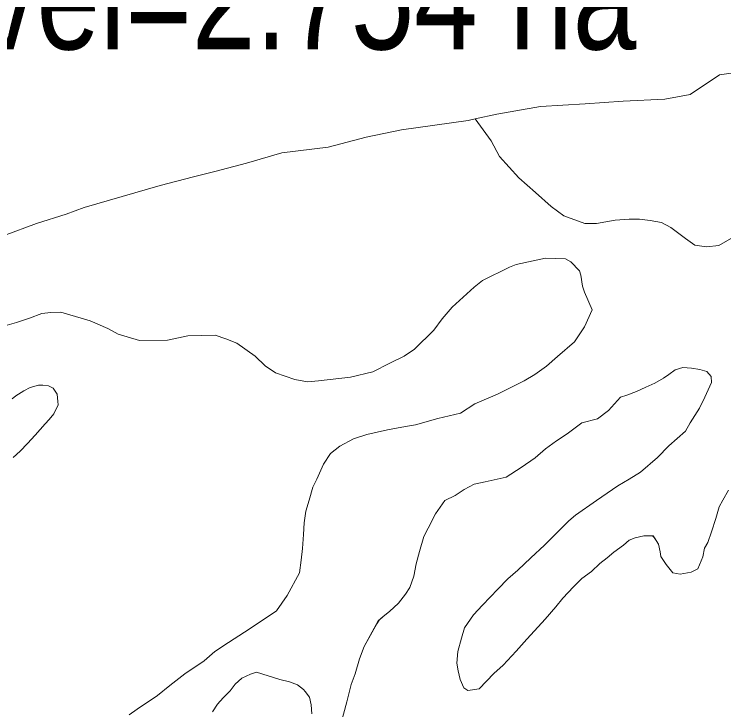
# Model space of a CAD drawing. Extents: x 553962 to 842807, y 8883888 to 9032388.
# Drawn here: x 681754 to 685079, y 8958422 to 8961682 of the extents above; entities that cross this region are included whole.
import ezdxf

# ---------------------------------------------------------------- set-up
doc = ezdxf.new("R2010")
doc.units = 0
doc.header["$LTSCALE"] = 160
for name, color, linetype, lineweight in [('2', 7, 'Continuous', 13), ('27', 7, 'Continuous', 90), ('4', 7, 'Continuous', 13)]:
    doc.layers.add(name, color=color, linetype=linetype, lineweight=lineweight)

msp = doc.modelspace()

# ---------------------------------------------------------------- linework, layer by layer
at = {"layer": '27'}
for points in [[(637260.6, 8972975.8), (641524.5, 8971056.2), (652526.1, 8965412.7), (653164.3, 8965062.8), (670790.5, 8953770.1), (686194, 8943929.9), (696283.3, 8937647.1)], [(694874, 8947402.7), (694491.4, 8947729), (693981.6, 8948105.1), (692654.2, 8949437.3), (691811.8, 8950292), (691552.9, 8951277.6), (691093.4, 8951755.3), (689976, 8951721.8), (689441.2, 8951996.3), (689158.9, 8952576.6), (688699.5, 8953029), (687605.5, 8953400.8), (685873.4, 8954400.8), (684752.3, 8955101.5), (681638, 8958243.7), (680641.1, 8959527.7), (679425.4, 8960995.9)]]:
    msp.add_spline(points, degree=3, dxfattribs=at)
at = {"layer": '4'}
for points in [[(685210.8, 8961419.2), (685058.3, 8961397.7), (684920.3, 8961305.2), (684802.8, 8961283.2), (684607.3, 8961274.7), (684428.8, 8961261.7), (684220.3, 8961248.7), (684015.8, 8961213.7), (683913.2, 8961190.4), (683988.3, 8961088.7), (684028.3, 8961014.1), (684117.9, 8960914.7), (684195.9, 8960845.6), (684270, 8960780.2), (684328.8, 8960736.3), (684426.8, 8960700.4), (684482.6, 8960700.9), (684570, 8960716.8), (684634.6, 8960721.2), (684684.1, 8960721.6), (684733.7, 8960714.4), (684787, 8960704.8), (684830.3, 8960682.3), (684899.3, 8960630.9), (684942.7, 8960599.5), (684997.3, 8960591.1), (685055.6, 8960598), (685136.4, 8960644.3)], [(685136.4, 8960644.3), (685055.6, 8960598), (684997.3, 8960591.1), (684942.7, 8960599.5), (684899.3, 8960630.9), (684830.3, 8960682.3), (684787, 8960704.8), (684733.7, 8960714.4), (684684.1, 8960721.6), (684634.6, 8960721.2), (684570, 8960716.8), (684482.6, 8960700.9), (684426.8, 8960700.4), (684328.8, 8960736.3), (684270, 8960780.2), (684195.9, 8960845.6), (684117.9, 8960914.7), (684028.3, 8961014.1), (683988.3, 8961088.7), (683913.2, 8961190.4), (683881.3, 8961183.2), (683724.8, 8961161.7), (683568.3, 8961140.2), (683403.3, 8961105.2), (683224.8, 8961057.7), (683007.3, 8961031.2), (682842.3, 8960983.7), (682694.3, 8960944.7), (682594.3, 8960918.7), (682437.8, 8960879.2), (682259.8, 8960827.2), (682081.3, 8960775.2), (681997.3, 8960744.7), (681858.3, 8960701.2), (681706.3, 8960644.7)], [(681686.9, 8960215.2), (681764.1, 8960236.1), (681826.1, 8960256.9), (681883, 8960279), (681926, 8960284.4), (681971.7, 8960284.8), (682110.3, 8960244.2), (682193.1, 8960208.1), (682241.5, 8960181.8), (682340.8, 8960152.2), (682471.4, 8960154.6), (682567.6, 8960174.5), (682695.8, 8960176.8), (682745.4, 8960160.8), (682796.3, 8960139.7), (682883.1, 8960079.5), (682929.1, 8960034.2), (682977.6, 8960000.4), (683069.2, 8959969.5), (683127.7, 8959958.5), (683179.7, 8959964.1), (683329.2, 8959980.6), (683434.3, 8960005.6), (683513.9, 8960045.6), (683580.8, 8960079.1), (683630, 8960112.5), (683720.6, 8960200.8), (683758.2, 8960254.5), (683806, 8960308.2), (683909.2, 8960402.9), (683948.2, 8960433.7), (684074.6, 8960495.7), (684106.2, 8960508.6), (684242.9, 8960539), (684336.8, 8960534.7), (684362.3, 8960521), (684402, 8960479.4), (684408.5, 8960457.9), (684416.6, 8960407.2), (684425.7, 8960379.4), (684461.9, 8960296), (684425.8, 8960217), (684378.2, 8960146.9), (684298.9, 8960077.7), (684247.3, 8960031.6), (684193.1, 8959993), (684143.8, 8959963.4), (684017.5, 8959901.5), (683911.3, 8959856.2), (683844.5, 8959812.4), (683738.1, 8959787.4), (683634.3, 8959757.4)], [(683098.1, 8959123.5), (683105.2, 8959178.1), (683109.7, 8959244.1), (683113.1, 8959297.5), (683120.2, 8959352.1), (683135, 8959404.2), (683153.5, 8959465.3), (683170.9, 8959502.2), (683203.3, 8959573.5), (683235.9, 8959623.3), (683280, 8959656.6), (683343.1, 8959691.4), (683406.4, 8959712.3), (683502.6, 8959733.4), (683587.5, 8959749.3), (683634.3, 8959757.4), (683738.1, 8959787.4), (683844.5, 8959812.4), (683911.3, 8959856.2), (684017.5, 8959901.5), (684143.8, 8959963.4), (684193.1, 8959993), (684247.3, 8960031.6), (684298.9, 8960077.7), (684378.2, 8960146.9), (684425.8, 8960217), (684461.9, 8960296), (684425.7, 8960379.4), (684416.6, 8960407.2), (684408.5, 8960457.9), (684402, 8960479.4), (684362.3, 8960521), (684336.8, 8960534.7), (684242.9, 8960539), (684106.2, 8960508.6), (684074.6, 8960495.7), (683948.2, 8960433.7), (683909.2, 8960402.9), (683806, 8960308.2), (683758.2, 8960254.5), (683720.6, 8960200.8), (683630, 8960112.5), (683580.8, 8960079.1), (683513.9, 8960045.6), (683434.3, 8960005.6), (683329.2, 8959980.6), (683179.7, 8959964.1), (683127.7, 8959958.5), (683069.2, 8959969.5), (682977.6, 8960000.4), (682929.1, 8960034.2), (682883.1, 8960079.5), (682796.3, 8960139.7), (682745.4, 8960160.8), (682695.8, 8960176.8), (682567.6, 8960174.5), (682471.4, 8960154.6), (682340.8, 8960152.2), (682241.5, 8960181.8), (682193.1, 8960208.1), (682110.3, 8960244.2), (681971.7, 8960284.8), (681926, 8960284.4), (681883, 8960279), (681826.1, 8960256.9), (681764.1, 8960236.1), (681686.9, 8960215.2)], [(683286.2, 8958360.4), (683312.5, 8958459.7), (683333.1, 8958540.1), (683351.4, 8958590.2), (683371.6, 8958660.6), (683392.7, 8958718.2), (683459.6, 8958838.3), (683482.6, 8958858.4), (683511.4, 8958882.7), (683554.6, 8958921.8), (683586.5, 8958963.8), (683606.7, 8958994.8), (683626.3, 8959047.4), (683637.2, 8959105.4), (683652, 8959164.5), (683673.4, 8959233.5), (683693.9, 8959273.4), (683727.9, 8959340.7), (683772, 8959402.6), (683820.1, 8959426.1), (683862.6, 8959454.8), (683909, 8959479.1), (683960.7, 8959489.6), (684058.6, 8959511.3), (684129.3, 8959556.8), (684195.1, 8959602.9), (684243.7, 8959645.3), (684295, 8959681.6), (684345.3, 8959715.4), (684414.1, 8959766.8), (684486, 8959785.6), (684537.5, 8959825), (684594, 8959886.5), (684624.9, 8959896.7), (684669.2, 8959914), (684712.8, 8959933.1), (684755, 8959952.4), (684795.8, 8959975.6), (684820.7, 8959993.4), (684851, 8960014.3), (684887.1, 8960026), (684927.4, 8960023.1), (684965.7, 8960016.3), (684999.6, 8960007.7), (685019.2, 8959984.1), (685020.7, 8959954.9), (684989.1, 8959886.2), (684964.5, 8959835.1), (684920.2, 8959766.8), (684898.5, 8959727), (684821.3, 8959658.7), (684768.6, 8959604.7), (684687.5, 8959535.3), (684635.7, 8959502.8)], [(684497.4, 8959106.8), (684459.3, 8959070.1), (684413.8, 8959037.4), (684374.3, 8958998.2), (684324.2, 8958945.5), (684291.1, 8958904.8), (684240.8, 8958846.9), (684209.1, 8958811.2), (684155.1, 8958752.2), (684106.2, 8958696.9), (684044.2, 8958630.5), (684001, 8958591.5), (683932.5, 8958520.3), (683878.9, 8958512), (683860.3, 8958525.4), (683844, 8958564), (683834, 8958605), (683827.6, 8958640.7), (683832.1, 8958695.1), (683849.5, 8958757.9), (683863.9, 8958805.6), (683905.3, 8958866.3), (683947.6, 8958913), (684020, 8958987.9), (684067.3, 8959035.7), (684113.2, 8959075.9), (684174.9, 8959134.7), (684237.8, 8959193.3), (684303.5, 8959258.3), (684352.2, 8959307.3), (684383.6, 8959334.1), (684482.4, 8959402.9), (684582.5, 8959471.7), (684635.7, 8959502.8), (684687.5, 8959535.3), (684768.6, 8959604.7), (684821.3, 8959658.7), (684898.5, 8959727), (684920.2, 8959766.8), (684964.5, 8959835.1), (684989.1, 8959886.2), (685020.7, 8959954.9), (685019.2, 8959984.1), (684999.6, 8960007.7), (684965.7, 8960016.3), (684927.4, 8960023.1), (684887.1, 8960026), (684851, 8960014.3), (684820.7, 8959993.4), (684795.8, 8959975.6), (684755, 8959952.4), (684712.8, 8959933.1), (684669.2, 8959914), (684624.9, 8959896.7), (684594, 8959886.5), (684537.5, 8959825), (684486, 8959785.6), (684414.1, 8959766.8), (684345.3, 8959715.4), (684295, 8959681.6), (684243.7, 8959645.3), (684195.1, 8959602.9), (684129.3, 8959556.8), (684058.6, 8959511.3), (683960.7, 8959489.6), (683909, 8959479.1), (683862.6, 8959454.8), (683820.1, 8959426.1), (683772, 8959402.6), (683727.9, 8959340.7), (683693.9, 8959273.4), (683673.4, 8959233.5), (683652, 8959164.5), (683637.2, 8959105.4), (683626.3, 8959047.4), (683606.7, 8958994.8), (683586.5, 8958963.8), (683554.6, 8958921.8), (683511.4, 8958882.7), (683482.6, 8958858.4), (683463, 8958841.3), (683452.3, 8958825.2), (683392.7, 8958718.2), (683371.6, 8958660.6), (683351.4, 8958590.2), (683333.1, 8958540.1), (683312.5, 8958459.7), (683286.2, 8958360.4)], [(681749.3, 8959604.4), (681782, 8959633.7), (681816.3, 8959670.6), (681851.9, 8959708.7), (681899.4, 8959761.5), (681917.9, 8959782.5), (681939.2, 8959809.6), (681959.7, 8959850.8), (681958.9, 8959866), (681955.1, 8959900.4), (681937, 8959929), (681914.6, 8959939.9), (681888.1, 8959943.4), (681867.8, 8959942.8), (681828, 8959931.5), (681799.6, 8959916), (681762, 8959893.2), (681743.8, 8959879.9)], [(681743.8, 8959879.9), (681762, 8959893.2), (681799.6, 8959916), (681828, 8959931.5), (681867.8, 8959942.8), (681888.1, 8959943.4), (681914.6, 8959939.9), (681937, 8959929), (681955.1, 8959900.4), (681958.9, 8959866), (681959.7, 8959850.8), (681939.2, 8959809.6), (681917.9, 8959782.5), (681899.4, 8959761.5), (681851.9, 8959708.7), (681816.3, 8959670.6), (681782, 8959633.7), (681749.3, 8959604.4)], [(683634.3, 8959757.4), (683587.5, 8959749.3), (683502.6, 8959733.4), (683406.4, 8959712.3), (683343.1, 8959691.4), (683280, 8959656.6), (683235.9, 8959623.3), (683203.3, 8959573.5), (683170.9, 8959502.2), (683153.5, 8959465.3), (683135, 8959404.2), (683120.2, 8959352.1), (683113.1, 8959297.5), (683109.7, 8959244.1), (683105.2, 8959178.1), (683098.1, 8959123.5), (683089.7, 8959063.8), (683032.4, 8958957.8), (682982.5, 8958886.1), (682877.3, 8958816.2), (682833.1, 8958786.1), (682757.8, 8958738), (682694.1, 8958694.6), (682643.1, 8958652), (682553.4, 8958590.4), (682483, 8958535.8), (682425.5, 8958488.3), (682330.6, 8958424.5), (682293, 8958399.1)], [(684635.7, 8959502.8), (684582.5, 8959471.7), (684482.4, 8959402.9), (684383.6, 8959334.1), (684352.2, 8959307.3), (684303.5, 8959258.3), (684237.8, 8959193.3), (684174.9, 8959134.7), (684113.2, 8959075.9), (684067.3, 8959035.7), (684020, 8958987.9), (683947.6, 8958913), (683905.3, 8958866.3), (683863.9, 8958805.6), (683849.5, 8958757.9), (683832.1, 8958695.1), (683827.6, 8958640.7), (683834, 8958605), (683844, 8958564), (683860.3, 8958525.4), (683878.9, 8958512), (683932.5, 8958520.3), (684001, 8958591.5), (684044.2, 8958630.5), (684106.2, 8958696.9), (684155.1, 8958752.2), (684209.1, 8958811.2), (684240.8, 8958846.9), (684291.1, 8958904.8), (684324.2, 8958945.5), (684374.3, 8958998.2), (684413.8, 8959037.4), (684459.3, 8959070.1), (684497.4, 8959106.8), (684531.3, 8959133.5), (684562.7, 8959160.3), (684608.2, 8959193), (684635.7, 8959216.1), (684662.8, 8959227.8), (684703.7, 8959236.6), (684747.7, 8959237.8), (684772.1, 8959197.4), (684779.7, 8959162.8), (684784, 8959139.8), (684808, 8959102.2), (684839.8, 8959063.4), (684874.1, 8959058), (684926.2, 8959067), (684956.8, 8959083.2), (684980.2, 8959138.9), (684988.4, 8959179.6), (685003.2, 8959205.7), (685020.2, 8959255.9), (685041.5, 8959318.6), (685057.3, 8959372.5), (685073.7, 8959405), (685100.7, 8959450.9)], [(685100.7, 8959450.9), (685073.7, 8959405), (685057.3, 8959372.5), (685041.5, 8959318.6), (685020.2, 8959255.9), (685003.2, 8959205.7), (684988.4, 8959179.6), (684980.2, 8959138.9), (684956.8, 8959083.2), (684926.2, 8959067), (684874.1, 8959058), (684839.8, 8959063.4), (684808, 8959102.2), (684784, 8959139.8), (684779.7, 8959162.8), (684772.1, 8959197.4), (684754.1, 8959227.2), (684744.3, 8959237.7), (684703.7, 8959236.6), (684662.8, 8959227.8), (684635.7, 8959216.1), (684608.2, 8959193), (684562.7, 8959160.3), (684531.3, 8959133.5), (684497.4, 8959106.8)], [(682293, 8958399.1), (682330.6, 8958424.5), (682425.5, 8958488.3), (682483, 8958535.8), (682553.4, 8958590.4), (682643.1, 8958652), (682694.1, 8958694.6), (682757.8, 8958738), (682833.1, 8958786.1), (682877.3, 8958816.2), (682982.5, 8958886.1), (683032.4, 8958957.8), (683089.7, 8959063.8), (683098.1, 8959123.5)], [(682682.9, 8958412.1), (682705.7, 8958448), (682732.1, 8958477.6), (682765, 8958510.7), (682789, 8958542.8), (682820.4, 8958569.6), (682860.4, 8958588.5), (682888.6, 8958597.6), (682943.8, 8958581.7), (682997.8, 8958563.3), (683043.1, 8958552.9), (683080.6, 8958538.9), (683109.1, 8958517.6), (683116.3, 8958507.2), (683136.9, 8958481.1), (683145.8, 8958445.2), (683148.2, 8958403.3)], [(683148.2, 8958403.3), (683145.8, 8958445.2), (683136.9, 8958481.1), (683116.3, 8958507.2), (683109.1, 8958517.6), (683080.6, 8958538.9), (683043.1, 8958552.9), (682997.8, 8958563.3), (682943.8, 8958581.7), (682888.6, 8958597.6), (682860.4, 8958588.5), (682820.4, 8958569.6), (682789, 8958542.8), (682765, 8958510.7), (682732.1, 8958477.6), (682705.7, 8958448), (682682.9, 8958412.1)]]:
    msp.add_lwpolyline(points, dxfattribs=at)

# ---------------------------------------------------------------- texts
at = {"layer": '2', "width": 0.8}
msp.add_text('Área irrigável=2.754 ha', height=500, dxfattribs=at).set_placement((679123.1, 8961516.7))

doc.saveas('drawing.dxf')
